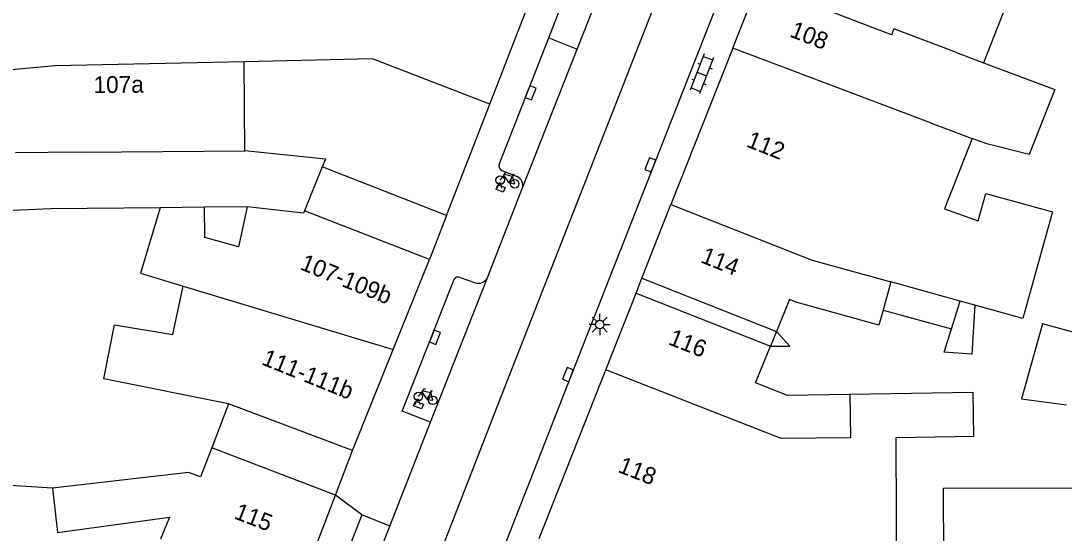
# Model space of a CAD drawing. Extents: x 132998 to 136004, y 396998 to 398512.
# Drawn here: x 134637.8 to 134699.6, y 397282.1 to 397312.5 of the extents above; entities that cross this region are included whole.
import ezdxf

# ---------------------------------------------------------------- set-up
doc = ezdxf.new("R2010")
doc.units = 0
for name, color, linetype in [('gg-afsc-erfafscheiding', 7, 'Continuous'), ('gg-anno-huisnummerreeks BGT', 7, 'Continuous'), ('gg-bbg-gedigitaliseerde bebouwing', 7, 'Continuous'), ('gg-bbg-gedigitaliseerde bebouwing onder overbouw', 7, 'Continuous'), ('gg-bbg-gedigitaliseerde bijgebouw', 7, 'Continuous'), ('gg-bbg-gedigitaliseerde overbouw', 7, 'Continuous'), ('gg-bbg-hoofdgebouw', 7, 'Continuous'), ('gg-bbg-luifel en loopbrug', 7, 'Continuous'), ('gg-bbg-pand overbouw', 7, 'Continuous'), ('gg-bbg-tussenscheiding', 7, 'Continuous'), ('gg-knt-verharding', 7, 'Continuous'), ('gg-knt-verharding nz', 7, 'Continuous'), ('gt-grn-weggrens', 7, 'Continuous'), ('gt-symb-fietsenrek', 7, 'Continuous'), ('gt-symb-klinker verharding', 7, 'Continuous'), ('gt-symb-kolk', 7, 'Continuous'), ('gt-symb-lichtmast', 7, 'Continuous')]:
    doc.layers.add(name, color=color, linetype=linetype)

# ---------------------------------------------------------------- blocks, each defined once
blk = doc.blocks.new('gt0-KOLK')
at = {"layer": 'gt-symb-kolk'}
blk.add_lwpolyline([(0, 0), (0.375, 0), (0.375, 0.4), (-0.375, 0.4), (-0.375, 0), (0, 0)], dxfattribs=at)
blk = doc.blocks.new('gt0-LMAST')
at = {"layer": 'gt-symb-lichtmast'}
for p, q in [((-0.005, 0.246), (-0.005, 0.621)), ((-0.182, 0.173), (-0.447, 0.438)), ((0.172, 0.173), (0.437, 0.438)), ((-0.255, -0.004), (-0.63, -0.004)), ((-0.182, -0.181), (-0.447, -0.446)), ((-0.005, -0.254), (-0.005, -0.629)), ((0.437, -0.446), (0.172, -0.181)), ((0.245, -0.004), (0.62, -0.004))]:
    blk.add_line(p, q, dxfattribs=at)
blk.add_circle((-0.005, -0.004), 0.25, dxfattribs=at)
blk = doc.blocks.new('gt0-KL1')
at = {"layer": 'gt-symb-klinker verharding'}
for p, q in [((-1.15, 0.3), (1.15, 0.3)), ((-1, -0.3), (-1, 0.3)), ((-0.5, 0.3), (-0.5, 0.45)), ((0, -0.3), (0, 0.3)), ((0.5, 0.3), (0.5, 0.45)), ((1, -0.3), (1, 0.3)), ((-1.15, -0.3), (1.15, -0.3)), ((-0.5, -0.45), (-0.5, -0.3)), ((0.5, -0.45), (0.5, -0.3))]:
    blk.add_line(p, q, dxfattribs=at)
blk = doc.blocks.new('gt0-FREK')
at = {"layer": 'gt-symb-fietsenrek'}
for p, q in [((0.259, 0.762), (0.294, 0.823)), ((0.54, 0.335), (0.259, 0.762)), ((0.294, 0.823), (0.767, 0.714)), ((0.767, 0.714), (0.54, 0.335)), ((0.757, 0.841), (0.866, 0.816)), ((0.767, 0.714), (0.84, 0.822)), ((0.895, 0.252), (0.767, 0.714))]:
    blk.add_line(p, q, dxfattribs=at)
for points in [[(0.036, 0.476), (0.228, 0.708), (0.259, 0.762)], [(0.294, 0.823), (0.36, 0.937), (0.452, 0.935)], [(-0.124, 0), (-0.047, 0.312), (0.053, 0.312), (0.12, 0)], [(0.54, 0.335), (0.555, 0.305), (0.895, 0.252)]]:
    blk.add_lwpolyline(points, dxfattribs=at)
for centre in [(0.036, 0.476), (0.895, 0.252)]:
    blk.add_circle(centre, 0.252, dxfattribs=at)

msp = doc.modelspace()

# ---------------------------------------------------------------- linework, layer by layer
at = {"layer": 'gg-afsc-erfafscheiding'}
msp.add_line((134651.204, 397301.459), (134648.681, 397301.436), dxfattribs=at)
for points in [[(134646.056, 397301.412), (134639.589, 397301.354), (134631.514, 397300.995), (134629.079, 397303.961)], [(134682.199, 397293.213), (134683.352, 397293.213), (134682.554, 397294.083)], [(134639.678, 397284.799), (134636.224, 397285.01), (134628.798, 397285.398)]]:
    msp.add_lwpolyline(points, dxfattribs=at)
at = {"layer": 'gg-bbg-gedigitaliseerde bebouwing'}
for p, q in [((134696.903, 397315.29), (134694.816, 397310)), ((134695.005, 397305.186), (134694.145, 397305.511)), ((134641.341, 397304.692), (134637.481, 397304.659)), ((134641.341, 397304.692), (134651.08, 397304.774)), ((134655.848, 397304.293), (134651.08, 397304.774)), ((134655.848, 397304.293), (134655.658, 397303.829)), ((134648.681, 397301.436), (134646.056, 397301.412)), ((134651.204, 397301.459), (134650.702, 397299.092)), ((134654.539, 397301.09), (134651.204, 397301.459)), ((134654.596, 397301.23), (134654.539, 397301.09)), ((134689.332, 397297.018), (134688.87, 397295.351)), ((134693.432, 397295.882), (134689.332, 397297.018)), ((134649.116, 397287.179), (134648.446, 397285.469))]:
    msp.add_line(p, q, dxfattribs=at)
for points in [[(134694.816, 397310), (134699.04, 397308.406), (134697.526, 397304.569), (134695.005, 397305.186)], [(134694.145, 397305.511), (134692.501, 397301.346), (134694.505, 397300.635), (134694.958, 397302.259), (134698.894, 397301.162), (134698.421, 397299.464)], [(134646.056, 397301.412), (134644.885, 397297.535), (134647.412, 397296.77)], [(134650.702, 397299.092), (134648.697, 397299.65), (134648.681, 397301.436)], [(134698.421, 397299.464), (134697.136, 397294.856), (134694.305, 397295.64)], [(134650.102, 397289.787), (134642.729, 397291.267), (134643.344, 397294.468), (134646.807, 397293.895), (134647.412, 397296.77)], [(134688.87, 397295.351), (134688.622, 397294.454), (134683.789, 397295.793), (134683.325, 397295.976), (134682.554, 397294.083)], [(134686.907, 397290.342), (134683.203, 397290.281), (134681.31, 397291.033), (134682.199, 397293.213)], [(134689.7, 397273.46), (134689.643, 397287.808), (134694.24, 397287.885), (134694.197, 397290.463), (134686.907, 397290.342)], [(134692.437, 397284.795), (134701.066, 397284.826), (134701.07, 397283.861), (134703.606, 397283.87), (134703.602, 397284.958), (134708.78, 397284.977), (134708.776, 397286.038), (134707.706, 397286.034), (134707.693, 397289.426)], [(134648.446, 397285.469), (134647.73, 397285.719), (134639.678, 397284.799)], [(134639.678, 397284.799), (134639.985, 397282.172), (134646.605, 397283.087), (134646.072, 397281.772)]]:
    msp.add_lwpolyline(points, dxfattribs=at)
at = {"layer": 'gg-bbg-gedigitaliseerde bebouwing onder overbouw'}
for p, q in [((134663.023, 397300.952), (134655.658, 397303.829)), ((134662.002, 397298.338), (134654.596, 397301.23)), ((134674.582, 397297.229), (134682.554, 397294.083)), ((134674.237, 397296.355), (134682.199, 397293.213)), ((134657.445, 397287.032), (134650.102, 397289.787)), ((134656.441, 397284.393), (134649.116, 397287.179))]:
    msp.add_line(p, q, dxfattribs=at)
at = {"layer": 'gg-bbg-gedigitaliseerde bijgebouw'}
for p, q in [((134692.912, 397294.231), (134693.432, 397295.882)), ((134692.478, 397292.852), (134692.912, 397294.231))]:
    msp.add_line(p, q, dxfattribs=at)
for points in [[(134694.305, 397295.64), (134694.115, 397292.746), (134692.478, 397292.852)], [(134700.836, 397293.845), (134698.305, 397294.53), (134697.06, 397290.087), (134699.724, 397289.737)]]:
    msp.add_lwpolyline(points, dxfattribs=at)
at = {"layer": 'gg-bbg-gedigitaliseerde overbouw'}
for p, q in [((134655.658, 397303.829), (134654.596, 397301.23)), ((134682.554, 397294.083), (134682.199, 397293.213)), ((134650.102, 397289.787), (134649.116, 397287.179))]:
    msp.add_line(p, q, dxfattribs=at)
at = {"layer": 'gg-bbg-hoofdgebouw'}
for p, q in [((134679.964, 397310.865), (134681.477, 397314.699)), ((134665.578, 397307.548), (134667.761, 397313.185)), ((134679.964, 397310.865), (134676.304, 397301.592)), ((134663.023, 397300.952), (134665.578, 397307.548)), ((134674.582, 397297.229), (134676.304, 397301.592)), ((134659.853, 397293.007), (134662.002, 397298.338)), ((134672.446, 397291.817), (134674.237, 397296.355)), ((134657.445, 397287.032), (134659.853, 397293.007)), ((134668.5, 397281.82), (134672.446, 397291.817)), ((134654.298, 397278.825), (134656.441, 397284.393)), ((134692.468, 397280.54), (134692.437, 397284.795))]:
    msp.add_line(p, q, dxfattribs=at)
at = {"layer": 'gg-bbg-luifel en loopbrug'}
msp.add_line((134688.87, 397295.351), (134692.912, 397294.231), dxfattribs=at)
at = {"layer": 'gg-bbg-pand overbouw'}
for p, q in [((134663.023, 397300.952), (134662.002, 397298.338)), ((134674.237, 397296.355), (134674.582, 397297.229)), ((134656.441, 397284.393), (134657.445, 397287.032))]:
    msp.add_line(p, q, dxfattribs=at)
at = {"layer": 'gg-bbg-tussenscheiding'}
for p, q in [((134691.684, 397306.44), (134679.964, 397310.865)), ((134693.212, 397310.606), (134694.816, 397310)), ((134651.08, 397304.774), (134651.035, 397310.059)), ((134691.684, 397306.44), (134694.145, 397305.511)), ((134647.412, 397296.77), (134659.853, 397293.007)), ((134694.305, 397295.64), (134693.432, 397295.882))]:
    msp.add_line(p, q, dxfattribs=at)
for points in [[(134693.212, 397310.606), (134689.498, 397312.009), (134689.367, 397311.659), (134681.477, 397314.699)], [(134665.578, 397307.548), (134658.625, 397310.238), (134651.035, 397310.059)], [(134651.035, 397310.059), (134639.831, 397309.824), (134637.034, 397309.562)], [(134676.304, 397301.592), (134684.661, 397298.311), (134689.332, 397297.018)], [(134686.907, 397290.342), (134686.934, 397287.78), (134682.839, 397287.736), (134672.446, 397291.817)]]:
    msp.add_lwpolyline(points, dxfattribs=at)
at = {"layer": 'gg-knt-verharding'}
for p, q in [((134669.064, 397311.47), (134671.397, 397317.422)), ((134670.746, 397310.81), (134673.082, 397316.761)), ((134666.126, 397303.975), (134669.064, 397311.47)), ((134667.517, 397302.58), (134670.746, 397310.81)), ((134666.3, 397303.608), (134667.195, 397303.253)), ((134665.415, 397297.223), (134667.517, 397302.58)), ((134662.07, 397288.699), (134665.415, 397297.223)), ((134663.827, 397297.284), (134664.738, 397296.954)), ((134659.661, 397282.551), (134662.07, 397288.699)), ((134659.661, 397282.551), (134658.004, 397283.22)), ((134658.715, 397280.139), (134659.661, 397282.551))]:
    msp.add_line(p, q, dxfattribs=at)
for points in [[(134664.335, 397275.879), (134666.254, 397280.852), (134670.387, 397291.453), (134679.328, 397314.183), (134683.828, 397325.7), (134691.117, 397344.183)], [(134662.07, 397288.699), (134660.395, 397289.354), (134663.44, 397297.123)], [(134658.004, 397283.22), (134649.858, 397262.388), (134644.217, 397248.118)]]:
    msp.add_lwpolyline(points, dxfattribs=at)
for centre, radius, start, end in [((134666.433, 397303.896), 0.317, 165.51891, 245.2137), ((134666.943, 397302.719), 0.591, 346.42275, 64.71526), ((134663.706, 397297.029), 0.282, 64.67514, 160.50151), ((134664.889, 397297.56), 0.624, 255.97876, 327.36117)]:
    msp.add_arc(centre, radius, start, end, dxfattribs=at)
at = {"layer": 'gg-knt-verharding nz'}
msp.add_line((134669.064, 397311.47), (134670.746, 397310.81), dxfattribs=at)
for points in [[(134689.533, 397349.655), (134666.098, 397289.855), (134661.856, 397278.926)], [(134665.949, 397302.495), (134666.059, 397302.774), (134666.478, 397302.608), (134666.368, 397302.329), (134665.949, 397302.495)], [(134661.059, 397289.677), (134661.169, 397289.957), (134661.649, 397289.768), (134661.54, 397289.489), (134661.059, 397289.677)]]:
    msp.add_lwpolyline(points, dxfattribs=at)
at = {"layer": 'gt-grn-weggrens'}
msp.add_line((134658.004, 397283.22), (134656.441, 397284.393), dxfattribs=at)

# ---------------------------------------------------------------- block references
at = {"layer": 'gt-symb-fietsenrek'}
for p in [(134666.159, 397302.571), (134661.311, 397289.75)]:
    msp.add_blockref('gt0-FREK', p, dxfattribs=at)
at = {"layer": 'gt-symb-klinker verharding', "rotation": -111.09921225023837}
msp.add_blockref('gt0-KL1', (134678.138, 397309.336), dxfattribs=at)
at = {"layer": 'gt-symb-kolk'}
for p, rotation in [((134667.816, 397308.287), -111.3543773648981), ((134675.272, 397303.88), 68.53893641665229), ((134662.151, 397293.811), -111.71629046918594), ((134670.387, 397291.453), 68.71983369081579)]:
    msp.add_blockref('gt0-KOLK', p, dxfattribs=dict(at, rotation=rotation))
at = {"layer": 'gt-symb-lichtmast'}
msp.add_blockref('gt0-LMAST', (134672.091, 397294.495), dxfattribs=at)

# ---------------------------------------------------------------- texts
at = {"layer": 'gg-anno-huisnummerreeks BGT'}
for s, rotation, p in [('108', 338.5, (134683.288, 397311.566)), ('107a', 0.5, (134642.115, 397308.198)), ('112', 338.5, (134680.715, 397305.047)), ('107-109b', 338, (134654.281, 397297.779)), ('114', 338.5, (134678.008, 397298.188)), ('116', 338.5, (134676.093, 397293.336)), ('111-111b', 338, (134652.01, 397292.145)), ('118', 338.5, (134673.107, 397285.773)), ('115', 339, (134650.378, 397283.021))]:
    msp.add_text(s, height=1, rotation=rotation, dxfattribs=at).set_placement(p)

doc.saveas('drawing.dxf')
